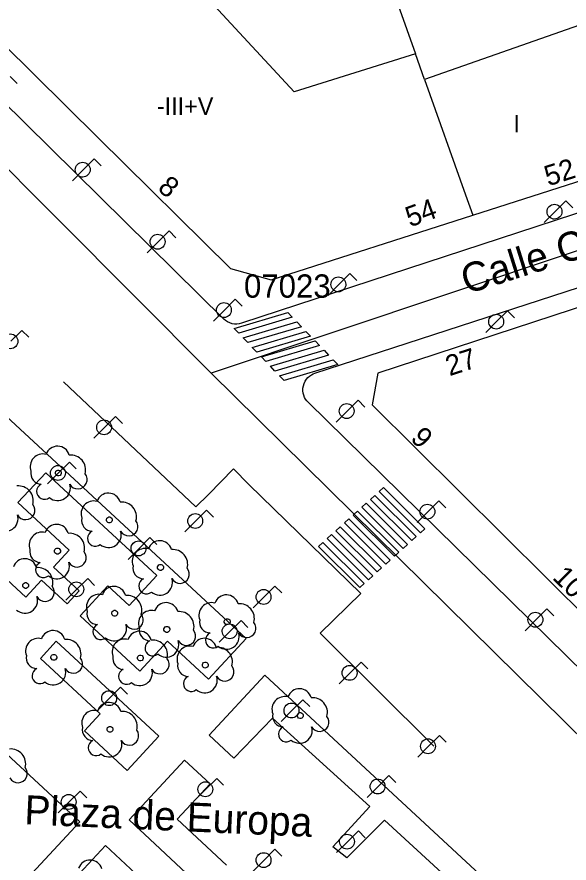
# Model space of a CAD drawing. Extents: x 282771 to 285132, y 4823109 to 4825496.
# Drawn here: x 284790.2 to 284837.6, y 4824005.5 to 4824078.1 of the extents above; entities that cross this region are included whole.
import ezdxf

# ---------------------------------------------------------------- set-up
doc = ezdxf.new("R2010")
doc.units = 0
for name, color, linetype in [('ACERA-BORDILLO', 7, 'Continuous'), ('ARBOL', 7, 'Continuous'), ('CALLE-EJE', 7, 'Continuous'), ('CALLE-TEXTO', 7, 'Continuous'), ('EDIFICIO', 7, 'Continuous'), ('FAROLA', 7, 'Continuous'), ('INTERIOR-EDIFICIO', 7, 'Continuous'), ('MEDIANERA', 7, 'Continuous'), ('NUM-LOCAL', 7, 'Continuous'), ('NUM-PORTAL', 7, 'Continuous'), ('PASO-PEATONES', 7, 'Continuous'), ('TXT-ALTURA-EDIFICIO', 7, 'Continuous'), ('VERTICE-RTM', 7, 'Continuous'), ('ZONA-VERDE', 7, 'Continuous')]:
    doc.layers.add(name, color=color, linetype=linetype)

msp = doc.modelspace()

# ---------------------------------------------------------------- linework, layer by layer
at = {"layer": 'ACERA-BORDILLO'}
for points in [[(284807.975, 4824052.179), (284750.582, 4824108.802)], [(284860.191, 4824068.417), (284809.496, 4824051.821), (284809.303, 4824051.772), (284809.101, 4824051.749), (284808.893, 4824051.753), (284808.685, 4824051.787), (284808.485, 4824051.849), (284808.296, 4824051.938), (284808.126, 4824052.05), (284807.975, 4824052.179)], [(284815.215, 4824045.037), (284815.104, 4824045.159), (284815.001, 4824045.3), (284814.912, 4824045.461), (284814.841, 4824045.639), (284814.791, 4824045.831), (284814.767, 4824046.034), (284814.772, 4824046.243), (284814.805, 4824046.451), (284814.868, 4824046.652), (284814.957, 4824046.841), (284815.069, 4824047.012), (284815.199, 4824047.162), (284815.342, 4824047.29), (284815.494, 4824047.394), (284815.648, 4824047.475), (284815.802, 4824047.534), (284864.66, 4824063.404)], [(284826.008, 4824015.537), (284816.248, 4824025.213), (284819.73, 4824028.643), (284810.129, 4824037.987), (284808.799, 4824039.317), (284806.659, 4824037.127), (284805.569, 4824036.057), (284794.219, 4824046.807)], [(284845.308, 4824015.507), (284815.215, 4824045.037)]]:
    msp.add_lwpolyline(points, dxfattribs=at)
at = {"layer": 'ARBOL'}
for centre, major_axis, start_param, end_param in [((284793.709, 4824040.236), (0.574, 0.865), 5.571457, 8.115136), ((284792.449, 4824039.506), (0.607, 0.914), 0.331795, 2.515626), ((284794.839, 4824039.236), (0.704, 1.06), 5.037219, 6.97046), ((284792.339, 4824038.936), (-0.517, -0.779), 5.099462, 6.836647), ((284795.449, 4824038.406), (-0.441, -0.664), 5.803938, 9.120562), ((284790.349, 4824036.596), (0.704, 1.06), 5.037439, 6.97068), ((284792.579, 4824037.386), (-0.372, -0.56), 4.141935, 7.558169), ((284793.719, 4824037.686), (-0.6, -0.904), 6.152864, 8.752942), ((284798.079, 4824036.206), (0.574, 0.865), 5.571488, 8.115167), ((284790.959, 4824035.766), (-0.441, -0.664), 5.804158, 9.120782), ((284796.819, 4824035.476), (0.607, 0.914), 0.331826, 2.515657), ((284799.209, 4824035.206), (0.704, 1.06), 5.03725, 6.970491), ((284789.228, 4824035.046), (-0.601, -0.904), 6.153084, 8.753162), ((284793.628, 4824033.526), (0.575, 0.865), 5.571701, 8.11538), ((284796.709, 4824034.906), (-0.517, -0.779), 5.099493, 6.836678), ((284799.819, 4824034.376), (-0.441, -0.664), 5.803969, 9.120593), ((284792.368, 4824032.796), (0.607, 0.914), 0.33204, 2.515871), ((284794.758, 4824032.526), (0.704, 1.06), 5.037464, 6.970704), ((284796.948, 4824033.356), (-0.372, -0.56), 4.141966, 7.5582), ((284798.088, 4824033.656), (-0.6, -0.904), 6.152895, 8.752973), ((284802.478, 4824032.126), (0.574, 0.865), 5.571514, 8.115193), ((284792.258, 4824032.226), (-0.518, -0.779), 5.099707, 6.836892), ((284801.218, 4824031.396), (0.607, 0.914), 0.331853, 2.515683), ((284803.608, 4824031.126), (0.704, 1.06), 5.037277, 6.970517), ((284795.368, 4824031.696), (-0.441, -0.664), 5.804182, 9.120806), ((284790.898, 4824030.576), (0.575, 0.865), 5.571884, 8.115563), ((284792.498, 4824030.676), (-0.372, -0.56), 4.14218, 7.558413), ((284793.638, 4824030.976), (-0.601, -0.904), 6.153109, 8.753186), ((284801.108, 4824030.826), (-0.517, -0.779), 5.099519, 6.836704), ((284792.028, 4824029.576), (0.704, 1.06), 5.037647, 6.970887), ((284804.218, 4824030.296), (-0.441, -0.664), 5.803995, 9.120619), ((284801.348, 4824029.276), (-0.372, -0.56), 4.141992, 7.558226), ((284802.488, 4824029.576), (-0.6, -0.904), 6.152921, 8.752999), ((284792.638, 4824028.746), (-0.441, -0.664), 5.804365, 9.120989), ((284798.538, 4824028.196), (0.575, 0.865), 5.571763, 8.115442), ((284790.908, 4824028.026), (-0.601, -0.904), 6.153291, 8.753369), ((284797.278, 4824027.466), (0.607, 0.914), 0.332101, 2.515932), ((284799.668, 4824027.196), (0.704, 1.06), 5.037525, 6.970766), ((284808.198, 4824027.476), (0.574, 0.865), 5.571527, 8.115206), ((284803.018, 4824026.806), (0.575, 0.865), 5.571691, 8.11537), ((284806.938, 4824026.746), (0.607, 0.914), 0.331866, 2.515697), ((284809.328, 4824026.476), (0.704, 1.06), 5.03729, 6.970531), ((284797.168, 4824026.896), (-0.518, -0.779), 5.099768, 6.836953), ((284800.278, 4824026.366), (-0.441, -0.664), 5.804244, 9.120868), ((284801.758, 4824026.076), (0.607, 0.914), 0.33203, 2.515861), ((284804.148, 4824025.806), (0.704, 1.06), 5.037454, 6.970694), ((284797.408, 4824025.346), (-0.372, -0.56), 4.142241, 7.558475), ((284798.548, 4824025.646), (-0.601, -0.904), 6.15317, 8.753248), ((284806.828, 4824026.176), (-0.517, -0.779), 5.099533, 6.836718), ((284809.938, 4824025.646), (-0.441, -0.664), 5.804009, 9.120633), ((284793.318, 4824024.416), (0.575, 0.865), 5.572041, 8.11572), ((284800.748, 4824024.356), (0.575, 0.865), 5.571838, 8.115517), ((284801.648, 4824025.506), (-0.518, -0.779), 5.099697, 6.836882), ((284804.758, 4824024.976), (-0.441, -0.664), 5.804172, 9.120796), ((284807.068, 4824024.626), (-0.372, -0.56), 4.142006, 7.55824), ((284808.208, 4824024.926), (-0.6, -0.904), 6.152935, 8.753013), ((284792.058, 4824023.686), (0.607, 0.913), 0.33238, 2.516211), ((284794.448, 4824023.416), (0.704, 1.06), 5.037804, 6.971044), ((284799.488, 4824023.626), (0.607, 0.914), 0.332176, 2.516007), ((284801.888, 4824023.956), (-0.372, -0.56), 4.14217, 7.558403), ((284801.878, 4824023.356), (0.704, 1.06), 5.0376, 6.970841), ((284803.028, 4824024.256), (-0.601, -0.904), 6.153099, 8.753176), ((284806.318, 4824023.746), (0.575, 0.865), 5.57171, 8.115389), ((284805.058, 4824023.016), (0.607, 0.914), 0.332049, 2.51588), ((284807.448, 4824022.746), (0.704, 1.06), 5.037473, 6.970713), ((284791.948, 4824023.116), (-0.518, -0.779), 5.100047, 6.837232), ((284795.058, 4824022.586), (-0.441, -0.664), 5.804522, 9.121146), ((284799.378, 4824023.056), (-0.518, -0.779), 5.099843, 6.837028), ((284802.488, 4824022.526), (-0.441, -0.664), 5.804319, 9.120943), ((284793.328, 4824021.866), (-0.601, -0.904), 6.153449, 8.753526), ((284804.948, 4824022.446), (-0.518, -0.779), 5.099715, 6.836901), ((284808.058, 4824021.916), (-0.441, -0.664), 5.804191, 9.120815), ((284792.188, 4824021.566), (-0.372, -0.56), 4.14252, 7.558753), ((284799.618, 4824021.506), (-0.372, -0.56), 4.142316, 7.55855), ((284800.758, 4824021.806), (-0.601, -0.904), 6.153245, 8.753323), ((284805.188, 4824020.896), (-0.372, -0.56), 4.142188, 7.558422), ((284806.328, 4824021.196), (-0.601, -0.904), 6.153118, 8.753195), ((284814.468, 4824019.416), (0.575, 0.865), 5.571644, 8.115322), ((284813.208, 4824018.686), (0.607, 0.914), 0.331982, 2.515813), ((284815.598, 4824018.416), (0.704, 1.06), 5.037406, 6.970647), ((284796.878, 4824017.506), (0.607, 0.913), 0.33247, 2.5163), ((284798.138, 4824018.236), (0.575, 0.865), 5.572131, 8.11581), ((284799.268, 4824017.236), (0.705, 1.06), 5.037894, 6.971134), ((284813.098, 4824018.116), (-0.517, -0.779), 5.099649, 6.836834), ((284816.208, 4824017.586), (-0.441, -0.664), 5.804125, 9.120749), ((284796.768, 4824016.936), (-0.518, -0.779), 5.100136, 6.837322), ((284813.338, 4824016.566), (-0.372, -0.56), 4.142122, 7.558356), ((284814.478, 4824016.866), (-0.601, -0.904), 6.153051, 8.753129), ((284799.878, 4824016.406), (-0.441, -0.664), 5.804612, 9.121236), ((284797.008, 4824015.386), (-0.372, -0.56), 4.142609, 7.558843), ((284798.148, 4824015.686), (-0.601, -0.904), 6.153538, 8.753616), ((284789.698, 4824014.016), (0.705, 1.059), 5.03827, 6.971511), ((284790.308, 4824013.186), (-0.441, -0.663), 5.804989, 9.121613), ((284796.495, 4824004.719), (0.575, 0.864), 5.572692, 8.116371)]:
    msp.add_ellipse(centre, major_axis=major_axis, ratio=0.999978, start_param=start_param, end_param=end_param, dxfattribs=at)
for centre in [(284793.779, 4824038.976), (284798.149, 4824034.946), (284793.698, 4824032.266), (284802.548, 4824030.866), (284790.968, 4824029.316), (284798.608, 4824026.936), (284803.088, 4824025.546), (284808.268, 4824026.216), (284793.388, 4824023.156), (284800.818, 4824023.096), (284806.388, 4824022.486), (284814.538, 4824018.156), (284798.208, 4824016.976)]:
    msp.add_ellipse(centre, major_axis=(0.141, 0.212), ratio=0.999978, dxfattribs=at)
at = {"layer": 'CALLE-EJE'}
for points in [[(284806.899, 4824047.547), (284773.929, 4824080.647)], [(284868.939, 4824068.277), (284806.899, 4824047.547)], [(284851.368, 4824003.677), (284806.899, 4824047.547)]]:
    msp.add_lwpolyline(points, dxfattribs=at)
at = {"layer": 'EDIFICIO'}
for points in [[(284792.309, 4824088.537), (284786.249, 4824081.957), (284786.199, 4824078.587), (284797.179, 4824067.747), (284808.559, 4824056.527), (284812.049, 4824055.557), (284829.359, 4824061.107), (284845.519, 4824066.287), (284860.759, 4824071.177), (284861.829, 4824073.568), (284856.309, 4824086.058), (284853.189, 4824093.108), (284849.779, 4824100.848), (284840.206, 4824122.529), (284837.025, 4824123.488), (284823.109, 4824119.448), (284819.729, 4824118.128), (284816.809, 4824115.157), (284812.979, 4824110.997), (284801.819, 4824098.867), (284792.309, 4824088.537)], [(284852.598, 4824013.197), (284855.468, 4824012.857), (284880.029, 4824027.787), (284880.749, 4824030.407), (284867.499, 4824060.417), (284864.689, 4824061.777), (284821.209, 4824047.537), (284820.719, 4824044.827), (284839.458, 4824026.217), (284844.678, 4824021.037), (284852.598, 4824013.197)]]:
    msp.add_lwpolyline(points, dxfattribs=at)
at = {"layer": 'FAROLA'}
for p, q in [((284790.242, 4824072.399), (284789.652, 4824072.989)), ((284796.849, 4824065.93), (284795.909, 4824065)), ((284797.439, 4824065.34), (284796.849, 4824065.93)), ((284795.909, 4824065), (284794.979, 4824064.06)), ((284837.339, 4824062.327), (284836.399, 4824061.397)), ((284837.929, 4824061.737), (284837.339, 4824062.327)), ((284836.399, 4824061.397), (284835.469, 4824060.457)), ((284803.273, 4824059.749), (284802.333, 4824058.819)), ((284803.863, 4824059.159), (284803.273, 4824059.749)), ((284802.333, 4824058.819), (284801.403, 4824057.879)), ((284818.79, 4824056.089), (284817.85, 4824055.159)), ((284819.38, 4824055.499), (284818.79, 4824056.089)), ((284817.85, 4824055.159), (284816.92, 4824054.219)), ((284808.965, 4824053.884), (284808.025, 4824052.954)), ((284809.555, 4824053.294), (284808.965, 4824053.884)), ((284808.025, 4824052.954), (284807.095, 4824052.014)), ((284832.334, 4824052.891), (284831.394, 4824051.961)), ((284832.924, 4824052.301), (284832.334, 4824052.891)), ((284831.394, 4824051.961), (284830.464, 4824051.021)), ((284790.646, 4824051.206), (284789.706, 4824050.276)), ((284791.236, 4824050.616), (284790.646, 4824051.206)), ((284819.499, 4824045.217), (284818.559, 4824044.287)), ((284820.089, 4824044.627), (284819.499, 4824045.217)), ((284818.559, 4824044.287), (284817.629, 4824043.347)), ((284798.683, 4824043.82), (284797.743, 4824042.89)), ((284799.273, 4824043.23), (284798.683, 4824043.82)), ((284797.743, 4824042.89), (284796.813, 4824041.95)), ((284794.719, 4824039.906), (284793.779, 4824038.976)), ((284795.309, 4824039.316), (284794.719, 4824039.906)), ((284793.779, 4824038.976), (284792.849, 4824038.036)), ((284826.431, 4824036.579), (284825.491, 4824035.649)), ((284827.021, 4824035.989), (284826.431, 4824036.579)), ((284806.502, 4824035.783), (284805.562, 4824034.853)), ((284807.092, 4824035.193), (284806.502, 4824035.783)), ((284825.491, 4824035.649), (284824.561, 4824034.709)), ((284805.562, 4824034.853), (284804.632, 4824033.913)), ((284801.638, 4824033.428), (284800.698, 4824032.498)), ((284802.228, 4824032.838), (284801.638, 4824033.428)), ((284800.698, 4824032.498), (284799.768, 4824031.558)), ((284796.293, 4824029.918), (284795.353, 4824028.988)), ((284796.883, 4824029.328), (284796.293, 4824029.918)), ((284795.353, 4824028.988), (284794.423, 4824028.048)), ((284812.367, 4824029.267), (284811.427, 4824028.337)), ((284812.957, 4824028.677), (284812.367, 4824029.267)), ((284811.427, 4824028.337), (284810.497, 4824027.397)), ((284835.702, 4824027.308), (284834.762, 4824026.378)), ((284836.292, 4824026.718), (284835.702, 4824027.308)), ((284809.456, 4824026.315), (284808.516, 4824025.385)), ((284810.046, 4824025.725), (284809.456, 4824026.315)), ((284834.762, 4824026.378), (284833.832, 4824025.438)), ((284808.516, 4824025.385), (284807.586, 4824024.445)), ((284819.752, 4824022.75), (284818.812, 4824021.82)), ((284820.342, 4824022.16), (284819.752, 4824022.75)), ((284818.812, 4824021.82), (284817.882, 4824020.88)), ((284799.117, 4824020.578), (284798.177, 4824019.648)), ((284799.707, 4824019.988), (284799.117, 4824020.578)), ((284798.177, 4824019.648), (284797.247, 4824018.708)), ((284814.766, 4824019.517), (284813.826, 4824018.587)), ((284815.356, 4824018.927), (284814.766, 4824019.517)), ((284813.826, 4824018.587), (284812.896, 4824017.647)), ((284826.486, 4824016.451), (284825.546, 4824015.521)), ((284827.076, 4824015.861), (284826.486, 4824016.451)), ((284825.546, 4824015.521), (284824.616, 4824014.581)), ((284822.153, 4824012.998), (284821.213, 4824012.068)), ((284822.743, 4824012.408), (284822.153, 4824012.998)), ((284807.371, 4824012.759), (284806.431, 4824011.829)), ((284807.961, 4824012.169), (284807.371, 4824012.759)), ((284821.213, 4824012.068), (284820.283, 4824011.128)), ((284795.642, 4824011.672), (284794.702, 4824010.742)), ((284796.232, 4824011.082), (284795.642, 4824011.672)), ((284806.431, 4824011.829), (284805.501, 4824010.889)), ((284794.702, 4824010.742), (284793.772, 4824009.802)), ((284819.527, 4824008.259), (284818.587, 4824007.329)), ((284820.117, 4824007.669), (284819.527, 4824008.259)), ((284818.587, 4824007.329), (284817.657, 4824006.389)), ((284812.367, 4824006.676), (284811.427, 4824005.746)), ((284812.957, 4824006.086), (284812.367, 4824006.676)), ((284811.427, 4824005.746), (284810.497, 4824004.806))]:
    msp.add_line(p, q, dxfattribs=at)
for centre in [(284831.354, 4824051.961), (284789.666, 4824050.276), (284797.703, 4824042.89), (284825.451, 4824035.649), (284805.522, 4824034.853), (284795.313, 4824028.988), (284811.387, 4824028.337), (284834.722, 4824026.378), (284818.772, 4824021.82), (284798.137, 4824019.648), (284825.506, 4824015.521), (284806.391, 4824011.829), (284794.662, 4824010.742), (284811.387, 4824005.746)]:
    msp.add_circle(centre, 0.638, dxfattribs=at)
for centre, major_axis in [((284795.869, 4824065), (0.352, 0.531)), ((284836.359, 4824061.397), (0.352, 0.532)), ((284802.293, 4824058.819), (0.352, 0.531)), ((284817.81, 4824055.159), (0.352, 0.532)), ((284807.985, 4824052.954), (0.352, 0.531)), ((284818.519, 4824044.287), (0.352, 0.531)), ((284793.739, 4824038.976), (0.353, 0.531)), ((284800.658, 4824032.498), (0.353, 0.531)), ((284808.476, 4824025.385), (0.353, 0.531)), ((284813.786, 4824018.587), (0.353, 0.531)), ((284821.173, 4824012.068), (0.353, 0.531)), ((284818.547, 4824007.329), (0.353, 0.531))]:
    msp.add_ellipse(centre, major_axis=major_axis, ratio=0.999978, dxfattribs=at)
at = {"layer": 'INTERIOR-EDIFICIO'}
msp.add_lwpolyline([(284840.697, 4824078.165), (284825.209, 4824072.747), (284824.429, 4824074.957), (284814.029, 4824071.677), (284807.159, 4824079.087), (284805.539, 4824080.827), (284812.569, 4824088.837), (284816.859, 4824093.727), (284813.639, 4824096.607), (284815.889, 4824099.127), (284819.299, 4824096.067), (284823.509, 4824100.567), (284826.599, 4824103.857), (284823.239, 4824106.877), (284826.779, 4824110.448), (284829.449, 4824104.527), (284830.049, 4824103.107), (284831.329, 4824100.117), (284835.609, 4824101.978), (284836.729, 4824099.098), (284837.949, 4824095.659), (284833.979, 4824093.917), (284837.249, 4824086.277), (284839.854, 4824087.393)], dxfattribs=at)
at = {"layer": 'MEDIANERA'}
for points in [[(284814.849, 4824086.697), (284822.949, 4824079.125), (284824.429, 4824074.957)], [(284825.209, 4824072.747), (284828.729, 4824062.857), (284829.359, 4824061.107)]]:
    msp.add_lwpolyline(points, dxfattribs=at)
at = {"layer": 'PASO-PEATONES'}
for points in [[(284808.864, 4824051.377), (284813.469, 4824052.747), (284813.858, 4824052.341), (284809.253, 4824050.971)], [(284809.643, 4824050.565), (284814.248, 4824051.935), (284814.637, 4824051.529), (284810.032, 4824050.16)], [(284810.421, 4824049.754), (284815.026, 4824051.123), (284815.415, 4824050.717), (284810.81, 4824049.348)], [(284811.2, 4824048.942), (284815.804, 4824050.312), (284816.194, 4824049.906), (284811.589, 4824048.536)], [(284811.978, 4824048.13), (284816.583, 4824049.5), (284816.972, 4824049.094), (284812.367, 4824047.724)], [(284812.756, 4824047.318), (284817.361, 4824048.688), (284817.751, 4824048.282), (284813.146, 4824046.912)], [(284821.311, 4824037.38), (284821.682, 4824037.716), (284825.228, 4824034.181), (284824.857, 4824033.846)], [(284820.569, 4824036.708), (284820.94, 4824037.044), (284824.486, 4824033.509), (284824.116, 4824033.175)], [(284819.826, 4824036.036), (284820.197, 4824036.372), (284823.743, 4824032.837), (284823.372, 4824032.501)], [(284819.084, 4824035.364), (284819.169, 4824035.441), (284819.455, 4824035.7), (284823.001, 4824032.165), (284822.734, 4824031.924), (284822.629, 4824031.829)], [(284818.341, 4824034.692), (284818.712, 4824035.028), (284822.258, 4824031.493), (284821.887, 4824031.158)], [(284817.599, 4824034.02), (284817.97, 4824034.356), (284821.516, 4824030.822), (284821.144, 4824030.486)], [(284816.856, 4824033.348), (284817.227, 4824033.684), (284820.773, 4824030.15), (284820.402, 4824029.814)], [(284816.114, 4824032.676), (284816.485, 4824033.012), (284820.031, 4824029.478), (284819.66, 4824029.142)]]:
    msp.add_lwpolyline(points, close=True, dxfattribs=at)
at = {"layer": 'VERTICE-RTM'}
msp.add_line((284813.429, 4824053.517), (284813.429, 4824053.517), dxfattribs=at)
at = {"layer": 'ZONA-VERDE'}
for p, q in [((284769.694, 4824062), (284809.884, 4824024.774)), ((284792.689, 4824038.996), (284790.309, 4824036.426)), ((284802.229, 4824030.166), (284792.689, 4824038.996)), ((284790.309, 4824036.426), (284794.709, 4824032.356)), ((284790.978, 4824028.316), (284786.569, 4824032.396)), ((284794.709, 4824032.356), (284793.349, 4824030.886)), ((284793.349, 4824030.886), (284795.548, 4824028.846)), ((284792.329, 4824029.786), (284790.978, 4824028.316)), ((284794.538, 4824027.746), (284792.329, 4824029.786)), ((284799.848, 4824027.596), (284802.229, 4824030.166)), ((284795.548, 4824028.846), (284794.538, 4824027.746)), ((284795.638, 4824026.726), (284798.009, 4824029.296)), ((284798.009, 4824029.296), (284799.848, 4824027.596)), ((284800.768, 4824021.966), (284795.638, 4824026.726)), ((284792.238, 4824023.056), (284793.598, 4824024.526)), ((284793.598, 4824024.526), (284802.398, 4824016.376)), ((284803.148, 4824024.536), (284800.768, 4824021.966)), ((284806.655, 4824021.288), (284803.148, 4824024.536)), ((284809.884, 4824024.774), (284806.655, 4824021.288)), ((284797.368, 4824018.306), (284792.238, 4824023.056)), ((284806.722, 4824016.457), (284811.502, 4824021.618)), ((284811.502, 4824021.618), (284842.845, 4823992.586)), ((284796.018, 4824016.836), (284797.368, 4824018.306)), ((284812.148, 4824017.916), (284808.838, 4824014.496)), ((284820.498, 4824010.336), (284812.148, 4824017.916)), ((284799.678, 4824013.436), (284796.018, 4824016.836)), ((284808.838, 4824014.496), (284806.722, 4824016.457)), ((284788.268, 4824015.826), (284795.608, 4824009.036)), ((284802.398, 4824016.376), (284799.678, 4824013.436)), ((284799.848, 4824009.196), (284804.598, 4824014.336)), ((284804.598, 4824014.336), (284806.798, 4824012.296)), ((284806.798, 4824012.296), (284803.968, 4824009.256)), ((284817.328, 4824006.886), (284820.498, 4824010.336)), ((284806.258, 4824003.236), (284799.848, 4824009.196)), ((284803.968, 4824009.256), (284808.198, 4824005.326)), ((284821.775, 4824009.164), (284818.548, 4824005.936)), ((284795.608, 4824009.036), (284789.828, 4824002.796)), ((284792.028, 4824000.756), (284797.808, 4824006.996)), ((284797.808, 4824006.996), (284804.408, 4824000.886)), ((284818.548, 4824005.936), (284817.328, 4824006.886))]:
    msp.add_line(p, q, dxfattribs=at)
msp.add_lwpolyline([(284841.457, 4823991.087), (284821.775, 4824009.164)], dxfattribs=at)

# ---------------------------------------------------------------- texts
at = {"layer": 'CALLE-TEXTO'}
for s, rotation, p in [('Calle Covadonga', 17.42696, (284828.809, 4824054.301)), ('Plaza de Europa', 357.47597, (284790.823, 4824008.828))]:
    msp.add_text(s, height=2.5, rotation=rotation, dxfattribs=at).set_placement(p)
at = {"layer": 'NUM-LOCAL'}
for s, rotation, p in [('8', 320.27462, (284802.21, 4824063.295)), ('9', 315.21977, (284823.916, 4824041.868))]:
    msp.add_text(s, height=1.75, rotation=rotation, dxfattribs=at).set_placement(p)
at = {"layer": 'NUM-PORTAL'}
for s, rotation, p in [('52', 17.80064, (284835.824, 4824063.567)), ('54', 20.06456, (284823.956, 4824060.046)), ('27', 18.13064, (284827.352, 4824047.27)), ('10', 315.21977, (284836.111, 4824029.932))]:
    msp.add_text(s, height=1.75, rotation=rotation, dxfattribs=at).set_placement(p)
at = {"layer": 'TXT-ALTURA-EDIFICIO'}
for s, p in [('-III+V', (284802.233, 4824069.709)), ('I', (284832.828, 4824068.207))]:
    msp.add_text(s, height=1.5, rotation=0.0006, dxfattribs=at).set_placement(p)
at = {"layer": 'VERTICE-RTM'}
msp.add_text('07023', height=2, rotation=0.0006, dxfattribs=at).set_placement((284809.709, 4824054.017))

doc.saveas('drawing.dxf')
